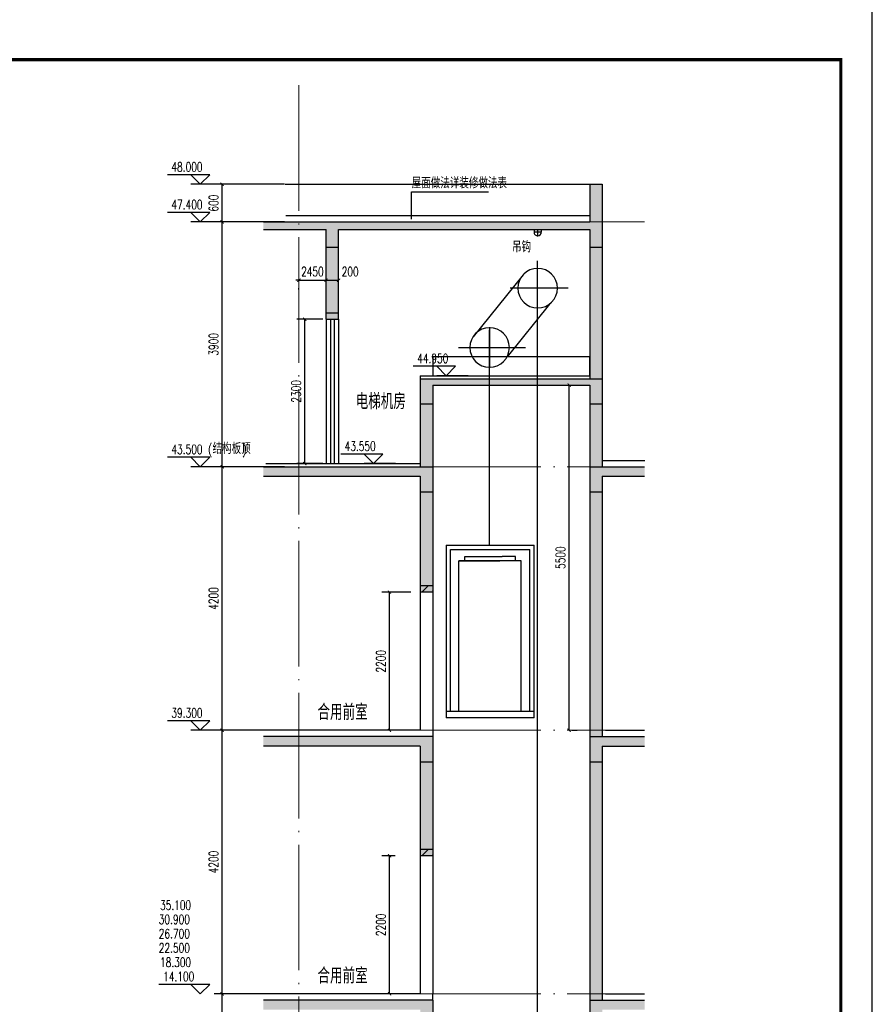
# Model space of a CAD drawing. Extents: x 797781 to 1255204, y 21234 to 1024248.
# Tile 849 of 1056: x 1162279 to 1175859, y 559012 to 574701. Entities that reach past the tile are written whole.
import ezdxf

# ---------------------------------------------------------------- set-up
doc = ezdxf.new("R2010")
doc.units = 0
doc.header["$LTSCALE"] = 1000
doc.header["$MEASUREMENT"] = 0
doc.linetypes.add('230303生产综合楼-平面图_t8$0$CENTER', pattern=[3.0625, 2.5, -0.25, 0.0625, -0.25])
doc.linetypes.add('230303生产综合楼-平面图_t8$0$DOTE', pattern=[2.42, 2, -0.2, 0.02, -0.2])
doc.layers.add('230303生产综合楼-平面图_t8$0$A-ANNO-TEXT', color=7, linetype='Continuous', lineweight=25)
doc.layers.add('230303生产综合楼-平面图_t8$0$A-DOTA', color=1, linetype='230303生产综合楼-平面图_t8$0$DOTE', lineweight=18)
for name, color, linetype in [('230303生产综合楼-平面图_t8$0$CEN', 1, '230303生产综合楼-平面图_t8$0$CENTER'), ('230303生产综合楼-平面图_t8$0$DIM_ELEV', 3, 'Continuous'), ('230303生产综合楼-平面图_t8$0$DIM_SYMB', 3, 'Continuous'), ('230303生产综合楼-平面图_t8$0$LATRINE', 6, 'Continuous'), ('230303生产综合楼-平面图_t8$0$PUB_DIM', 3, 'Continuous'), ('230303生产综合楼-平面图_t8$0$PUB_HATCH', 8, 'Continuous'), ('230303生产综合楼-平面图_t8$0$PUB_TEXT', 7, 'Continuous'), ('230303生产综合楼-平面图_t8$0$SHCH', 134, 'Continuous'), ('230303生产综合楼-平面图_t8$0$SHCHDIM', 5, 'Continuous'), ('230303生产综合楼-平面图_t8$0$WALL', 40, 'Continuous'), ('230303生产综合楼-平面图_t8$0$WINDOW', 4, 'Continuous'), ('DIM_LEAD', 3, 'Continuous'), ('PUB_HATCH', 8, 'Continuous'), ('PUB_TEXT', 7, 'Continuous'), ('PUB_TITLE', 4, 'Continuous')]:
    doc.layers.add(name, color=color, linetype=linetype)
doc.styles.add('230303生产综合楼-平面图_t8$0$_TCH_DIM', font='SIMPLEX', dxfattribs={"bigfont": 'GBCBIG'})
doc.styles.add('230303生产综合楼-平面图_T8$0$_TCH_DIM_T3', font='SIMPLEX', dxfattribs={"width": 0.705882, "bigfont": 'GBCBIG'})
doc.styles.add('230303生产综合楼-平面图_t8$0$CMDI_1', font='CMDI', dxfattribs={"width": 0.8, "height": 0.8, "bigfont": 'HZTXT'})
doc.styles.add('_TCH_DIM', font='SIMPLEX', dxfattribs={"bigfont": 'GBCBIG'})
doc.dimstyles.new('230303生产综合楼-平面图_T8$0$_TCH_ARCH&&50', dxfattribs={"dimtxt": 148.75, "dimasz": 50, "dimexe": 125, "dimexo": 150, "dimgap": 63.125, "dimtad": 1, "dimdec": 0, "dimzin": 0, "dimdsep": 46, "dimtxsty": '230303生产综合楼-平面图_T8$0$_TCH_DIM_T3', "dimblk": '230303生产综合楼-平面图_t8$0$_ArchTick', "dimcen": 0.09, "dimclrt": 7, "dimazin": 2, "dimtfac": 1, "dimtdec": 0, "dimtix": 1, "dimtmove": 2, "dimatfit": 3, "dimfxl": 1, "dimtolj": 1, "dimtzin": 0, "dimarcsym": 0})

# ---------------------------------------------------------------- blocks, each defined once
blk = doc.blocks.new('230303生产综合楼-平面图_t8$0$_ArchTick')
at = {"color": 0, "linetype": 'ByBlock', "const_width": 0.3}
blk.add_lwpolyline([(-0.5, -0.5), (0.5, 0.5)], dxfattribs=at)
blk = doc.blocks.new('*D3001')
at = {"layer": '230303生产综合楼-平面图_t8$0$PUB_DIM', "color": 0, "lineweight": -2, "transparency": 16777216}
for p, q in [((1167108, 569928), (1166695, 569928)), ((1166820, 567628), (1166820, 569928)), ((1167108, 567628), (1166695, 567628))]:
    blk.add_line(p, q, dxfattribs=at)
at = {"layer": 'Defpoints', "color": 0, "transparency": 16777216}
for p in [(1166820, 569928), (1167258, 569928), (1167258, 567628)]:
    blk.add_point(p, dxfattribs=at)
at = {"layer": '230303生产综合楼-平面图_t8$0$PUB_DIM', "color": 0, "lineweight": -2, "transparency": 16777216, "xscale": 50, "yscale": 50, "zscale": 50}
for p, rotation in [((1166820, 569928), 90), ((1166820, 567628), 270)]:
    blk.add_blockref('230303生产综合楼-平面图_t8$0$_ArchTick', p, dxfattribs=dict(at, rotation=rotation))
at = {"layer": '230303生产综合楼-平面图_t8$0$PUB_DIM', "color": 7, "transparency": 16777216, "insert": (1166683, 568778), "char_height": 148.8, "attachment_point": 5, "rotation": 90, "style": '230303生产综合楼-平面图_T8$0$_TCH_DIM_T3'}
blk.add_mtext('\\A1;2300', dxfattribs=at)
blk = doc.blocks.new('*D3913')
at = {"layer": '230303生产综合楼-平面图_t8$0$PUB_DIM', "color": 0, "lineweight": -2, "transparency": 16777216}
for p, q in [((1166727, 570550), (1166677, 570550)), ((1166727, 570550), (1167158, 570550)), ((1167158, 570550), (1167208, 570550)), ((1166727, 570400), (1166727, 570425)), ((1167158, 570400), (1167158, 570425))]:
    blk.add_line(p, q, dxfattribs=at)
at = {"layer": 'Defpoints', "color": 0, "transparency": 16777216}
for p in [(1166727, 570550), (1167158, 570550), (1167158, 570550)]:
    blk.add_point(p, dxfattribs=at)
at = {"layer": '230303生产综合楼-平面图_t8$0$PUB_DIM', "color": 0, "lineweight": -2, "transparency": 16777216, "xscale": 50, "yscale": 50, "zscale": 50}
blk.add_blockref('230303生产综合楼-平面图_t8$0$_ArchTick', (1166727, 570550), dxfattribs=at)
at = {"layer": '230303生产综合楼-平面图_t8$0$PUB_DIM', "color": 0, "lineweight": -2, "transparency": 16777216, "xscale": 50, "yscale": 50, "zscale": 50, "rotation": 180}
blk.add_blockref('230303生产综合楼-平面图_t8$0$_ArchTick', (1167158, 570550), dxfattribs=at)
at = {"layer": '230303生产综合楼-平面图_t8$0$PUB_DIM', "color": 7, "transparency": 16777216, "insert": (1166942, 570687), "char_height": 148.8, "attachment_point": 5, "style": '230303生产综合楼-平面图_T8$0$_TCH_DIM_T3'}
blk.add_mtext('\\A1;2450', dxfattribs=at)
blk = doc.blocks.new('*D3914')
at = {"layer": '230303生产综合楼-平面图_t8$0$PUB_DIM', "color": 0, "lineweight": -2, "transparency": 16777216}
for p, q in [((1167158, 570550), (1167358, 570550)), ((1167158, 570400), (1167158, 570425)), ((1167358, 570400), (1167358, 570425))]:
    blk.add_line(p, q, dxfattribs=at)
at = {"layer": 'Defpoints', "color": 0, "transparency": 16777216}
for p in [(1167158, 570550), (1167358, 570550), (1167358, 570550)]:
    blk.add_point(p, dxfattribs=at)
at = {"layer": '230303生产综合楼-平面图_t8$0$PUB_DIM', "color": 0, "lineweight": -2, "transparency": 16777216, "xscale": 50, "yscale": 50, "zscale": 50, "rotation": 180}
blk.add_blockref('230303生产综合楼-平面图_t8$0$_ArchTick', (1167158, 570550), dxfattribs=at)
at = {"layer": '230303生产综合楼-平面图_t8$0$PUB_DIM', "color": 0, "lineweight": -2, "transparency": 16777216, "xscale": 50, "yscale": 50, "zscale": 50}
blk.add_blockref('230303生产综合楼-平面图_t8$0$_ArchTick', (1167358, 570550), dxfattribs=at)
at = {"layer": '230303生产综合楼-平面图_t8$0$PUB_DIM', "color": 7, "transparency": 16777216, "insert": (1167543, 570687), "char_height": 148.8, "attachment_point": 5, "style": '230303生产综合楼-平面图_T8$0$_TCH_DIM_T3'}
blk.add_mtext('\\A1;200', dxfattribs=at)
blk = doc.blocks.new('*D4173')
at = {"layer": '230303生产综合楼-平面图_t8$0$PUB_DIM', "color": 0, "lineweight": -2, "transparency": 16777216}
for p, q in [((1171031, 563378), (1171031, 568878)), ((1171072, 568878), (1171156, 568878)), ((1171072, 563378), (1171156, 563378))]:
    blk.add_line(p, q, dxfattribs=at)
at = {"layer": 'Defpoints', "color": 0, "transparency": 16777216}
for p in [(1170922, 568878), (1171031, 568878), (1170922, 563378)]:
    blk.add_point(p, dxfattribs=at)
at = {"layer": '230303生产综合楼-平面图_t8$0$PUB_DIM', "color": 0, "lineweight": -2, "transparency": 16777216, "xscale": 50, "yscale": 50, "zscale": 50}
for p, rotation in [((1171031, 568878), 90), ((1171031, 563378), 270)]:
    blk.add_blockref('230303生产综合楼-平面图_t8$0$_ArchTick', p, dxfattribs=dict(at, rotation=rotation))
at = {"layer": '230303生产综合楼-平面图_t8$0$PUB_DIM', "color": 7, "transparency": 16777216, "insert": (1170893, 566128), "char_height": 148.8, "attachment_point": 5, "rotation": 90, "style": '230303生产综合楼-平面图_T8$0$_TCH_DIM_T3'}
blk.add_mtext('\\A1;5500', dxfattribs=at)
blk = doc.blocks.new('*D4182')
at = {"layer": '230303生产综合楼-平面图_t8$0$PUB_DIM', "color": 0, "lineweight": -2, "transparency": 16777216}
for p, q in [((1166495, 559178), (1165379, 559178)), ((1165504, 554978), (1165504, 559178)), ((1166495, 554978), (1165379, 554978))]:
    blk.add_line(p, q, dxfattribs=at)
at = {"layer": 'Defpoints', "color": 0, "transparency": 16777216}
for p in [(1165504, 559178), (1166645, 559178), (1166645, 554978)]:
    blk.add_point(p, dxfattribs=at)
at = {"layer": '230303生产综合楼-平面图_t8$0$PUB_DIM', "color": 0, "lineweight": -2, "transparency": 16777216, "xscale": 50, "yscale": 50, "zscale": 50}
for p, rotation in [((1165504, 559178), 90), ((1165504, 554978), 270)]:
    blk.add_blockref('230303生产综合楼-平面图_t8$0$_ArchTick', p, dxfattribs=dict(at, rotation=rotation))
at = {"layer": '230303生产综合楼-平面图_t8$0$PUB_DIM', "color": 7, "transparency": 16777216, "insert": (1165367, 557078), "char_height": 148.8, "attachment_point": 5, "rotation": 90, "style": '230303生产综合楼-平面图_T8$0$_TCH_DIM_T3'}
blk.add_mtext('\\A1;4200', dxfattribs=at)
blk = doc.blocks.new('*D4183')
at = {"layer": '230303生产综合楼-平面图_t8$0$PUB_DIM', "color": 0, "lineweight": -2, "transparency": 16777216}
for p, q in [((1166495, 563378), (1165379, 563378)), ((1165504, 559178), (1165504, 563378)), ((1166495, 559178), (1165379, 559178))]:
    blk.add_line(p, q, dxfattribs=at)
at = {"layer": 'Defpoints', "color": 0, "transparency": 16777216}
for p in [(1165504, 563378), (1166645, 563378), (1166645, 559178)]:
    blk.add_point(p, dxfattribs=at)
at = {"layer": '230303生产综合楼-平面图_t8$0$PUB_DIM', "color": 0, "lineweight": -2, "transparency": 16777216, "xscale": 50, "yscale": 50, "zscale": 50}
for p, rotation in [((1165504, 563378), 90), ((1165504, 559178), 270)]:
    blk.add_blockref('230303生产综合楼-平面图_t8$0$_ArchTick', p, dxfattribs=dict(at, rotation=rotation))
at = {"layer": '230303生产综合楼-平面图_t8$0$PUB_DIM', "color": 7, "transparency": 16777216, "insert": (1165367, 561278), "char_height": 148.8, "attachment_point": 5, "rotation": 90, "style": '230303生产综合楼-平面图_T8$0$_TCH_DIM_T3'}
blk.add_mtext('\\A1;4200', dxfattribs=at)
blk = doc.blocks.new('*D4184')
at = {"layer": '230303生产综合楼-平面图_t8$0$PUB_DIM', "color": 0, "lineweight": -2, "transparency": 16777216}
for p, q in [((1166495, 567578), (1165379, 567578)), ((1165504, 563378), (1165504, 567578)), ((1166495, 563378), (1165379, 563378))]:
    blk.add_line(p, q, dxfattribs=at)
at = {"layer": 'Defpoints', "color": 0, "transparency": 16777216}
for p in [(1165504, 567578), (1166645, 567578), (1166645, 563378)]:
    blk.add_point(p, dxfattribs=at)
at = {"layer": '230303生产综合楼-平面图_t8$0$PUB_DIM', "color": 0, "lineweight": -2, "transparency": 16777216, "xscale": 50, "yscale": 50, "zscale": 50}
for p, rotation in [((1165504, 567578), 90), ((1165504, 563378), 270)]:
    blk.add_blockref('230303生产综合楼-平面图_t8$0$_ArchTick', p, dxfattribs=dict(at, rotation=rotation))
at = {"layer": '230303生产综合楼-平面图_t8$0$PUB_DIM', "color": 7, "transparency": 16777216, "insert": (1165367, 565478), "char_height": 148.8, "attachment_point": 5, "rotation": 90, "style": '230303生产综合楼-平面图_T8$0$_TCH_DIM_T3'}
blk.add_mtext('\\A1;4200', dxfattribs=at)
blk = doc.blocks.new('*D4185')
at = {"layer": '230303生产综合楼-平面图_t8$0$PUB_DIM', "color": 0, "lineweight": -2, "transparency": 16777216}
for p, q in [((1166495, 571478), (1165379, 571478)), ((1165504, 567578), (1165504, 571478)), ((1166495, 567578), (1165379, 567578))]:
    blk.add_line(p, q, dxfattribs=at)
at = {"layer": 'Defpoints', "color": 0, "transparency": 16777216}
for p in [(1165504, 571478), (1166645, 571478), (1166645, 567578)]:
    blk.add_point(p, dxfattribs=at)
at = {"layer": '230303生产综合楼-平面图_t8$0$PUB_DIM', "color": 0, "lineweight": -2, "transparency": 16777216, "xscale": 50, "yscale": 50, "zscale": 50}
for p, rotation in [((1165504, 571478), 90), ((1165504, 567578), 270)]:
    blk.add_blockref('230303生产综合楼-平面图_t8$0$_ArchTick', p, dxfattribs=dict(at, rotation=rotation))
at = {"layer": '230303生产综合楼-平面图_t8$0$PUB_DIM', "color": 7, "transparency": 16777216, "insert": (1165367, 569528), "char_height": 148.8, "attachment_point": 5, "rotation": 90, "style": '230303生产综合楼-平面图_T8$0$_TCH_DIM_T3'}
blk.add_mtext('\\A1;3900', dxfattribs=at)
blk = doc.blocks.new('*D4186')
at = {"layer": '230303生产综合楼-平面图_t8$0$PUB_DIM', "color": 0, "lineweight": -2, "transparency": 16777216}
for p, q in [((1166495, 572078), (1165379, 572078)), ((1165504, 571478), (1165504, 572078)), ((1166495, 571478), (1165379, 571478))]:
    blk.add_line(p, q, dxfattribs=at)
at = {"layer": 'Defpoints', "color": 0, "transparency": 16777216}
for p in [(1165504, 572078), (1166645, 572078), (1166645, 571478)]:
    blk.add_point(p, dxfattribs=at)
at = {"layer": '230303生产综合楼-平面图_t8$0$PUB_DIM', "color": 0, "lineweight": -2, "transparency": 16777216, "xscale": 50, "yscale": 50, "zscale": 50}
for p, rotation in [((1165504, 572078), 90), ((1165504, 571478), 270)]:
    blk.add_blockref('230303生产综合楼-平面图_t8$0$_ArchTick', p, dxfattribs=dict(at, rotation=rotation))
at = {"layer": '230303生产综合楼-平面图_t8$0$PUB_DIM', "color": 7, "transparency": 16777216, "insert": (1165367, 571778), "char_height": 148.8, "attachment_point": 5, "rotation": 90, "style": '230303生产综合楼-平面图_T8$0$_TCH_DIM_T3'}
blk.add_mtext('\\A1;600', dxfattribs=at)
blk = doc.blocks.new('*D4191')
at = {"layer": '230303生产综合楼-平面图_t8$0$PUB_DIM', "color": 0, "lineweight": -2, "transparency": 16777216}
for p, q in [((1168258, 561378), (1168045, 561378)), ((1168170, 559178), (1168170, 561378)), ((1168258, 559178), (1168045, 559178))]:
    blk.add_line(p, q, dxfattribs=at)
at = {"layer": 'Defpoints', "color": 0, "transparency": 16777216}
for p in [(1168170, 561378), (1168408, 561378), (1168408, 559178)]:
    blk.add_point(p, dxfattribs=at)
at = {"layer": '230303生产综合楼-平面图_t8$0$PUB_DIM', "color": 0, "lineweight": -2, "transparency": 16777216, "xscale": 50, "yscale": 50, "zscale": 50}
for p, rotation in [((1168170, 561378), 90), ((1168170, 559178), 270)]:
    blk.add_blockref('230303生产综合楼-平面图_t8$0$_ArchTick', p, dxfattribs=dict(at, rotation=rotation))
at = {"layer": '230303生产综合楼-平面图_t8$0$PUB_DIM', "color": 7, "transparency": 16777216, "insert": (1168033, 560278), "char_height": 148.8, "attachment_point": 5, "rotation": 90, "style": '230303生产综合楼-平面图_T8$0$_TCH_DIM_T3'}
blk.add_mtext('\\A1;2200', dxfattribs=at)
blk = doc.blocks.new('*D4192')
at = {"layer": '230303生产综合楼-平面图_t8$0$PUB_DIM', "color": 0, "lineweight": -2, "transparency": 16777216}
for p, q in [((1168508, 565578), (1168045, 565578)), ((1168170, 563378), (1168170, 565578)), ((1168508, 563378), (1168045, 563378))]:
    blk.add_line(p, q, dxfattribs=at)
at = {"layer": 'Defpoints', "color": 0, "transparency": 16777216}
for p in [(1168170, 565578), (1168658, 565578), (1168658, 563378)]:
    blk.add_point(p, dxfattribs=at)
at = {"layer": '230303生产综合楼-平面图_t8$0$PUB_DIM', "color": 0, "lineweight": -2, "transparency": 16777216, "xscale": 50, "yscale": 50, "zscale": 50}
for p, rotation in [((1168170, 565578), 90), ((1168170, 563378), 270)]:
    blk.add_blockref('230303生产综合楼-平面图_t8$0$_ArchTick', p, dxfattribs=dict(at, rotation=rotation))
at = {"layer": '230303生产综合楼-平面图_t8$0$PUB_DIM', "color": 7, "transparency": 16777216, "insert": (1168033, 564478), "char_height": 148.8, "attachment_point": 5, "rotation": 90, "style": '230303生产综合楼-平面图_T8$0$_TCH_DIM_T3'}
blk.add_mtext('\\A1;2200', dxfattribs=at)

msp = doc.modelspace()

# ---------------------------------------------------------------- hatches: boundary and pattern name
at = {"layer": '230303生产综合楼-平面图_t8$0$PUB_HATCH'}
h = msp.add_hatch(dxfattribs=at)
h.set_pattern_fill('钢筋混凝土', color=256, scale=50)
h.set_pattern_definition([(45, (161267.42, 144528.92), (-88.388348, 88.388348), []), (50, (161267.42, 144528.92), (358.63009, -31.37607), [37.5, -412.5]), (355, (161267.42, 144528.9), (-69.37567, 376.09607), [30, -330]), (100.4514, (161297.3, 144526.3), (289.25469, 344.71977), [31.8701, -350.57106]), (46.1842, (161267.4, 144628.9), (533.62052, -82.7595), [56.25, -618.75]), (96.6356, (161311.9, 144622), (467.33135, 487.05894), [47.80514, -525.8565]), (351.1842, (161267.4, 144628.9), (467.33097, 487.0593), [45, -495]), (21, (161317.42, 144603.92), (298.45353, -201.309445), [37.5, -412.5]), (326, (161317.42, 144603.9), (121.65767, 362.57502), [30, -330]), (71.4514, (161342.3, 144587.14), (420.11131, 161.26525), [31.8701, -350.57106]), (37.5, (161267.42, 144528.92), (6.079928, 166.446927), [0, -326, 0, -335, 0, -331.25]), (7.5, (161267.42, 144528.92), (131.53477, 197.205856), [0, -191, 0, -318.5, 0, -126.25]), (327.5, (161155.92, 144528.92), (266.911218, -11.277436), [0, -125, 0, -390, 0, -517.5]), (317.5, (161105.92, 144528.92), (291.593085, 50.05249), [0, -162.5, 0, -259, 0, -367.5])])
h.paths.add_polyline_path([(1168657.9, 565677.6), (1168857.9, 565677.6), (1168857.9, 565577.6), (1168657.9, 565577.6)])
h = msp.add_hatch(dxfattribs=at)
h.set_pattern_fill('钢筋混凝土', color=256, scale=50)
h.set_pattern_definition([(45, (161267.42, 140328.92), (-88.388348, 88.388348), []), (50, (161267.42, 140328.92), (358.63009, -31.37607), [37.5, -412.5]), (355, (161267.42, 140328.9), (-69.37567, 376.09607), [30, -330]), (100.4514, (161297.3, 140326.3), (289.25469, 344.71977), [31.8701, -350.57106]), (46.1842, (161267.4, 140428.9), (533.62052, -82.7595), [56.25, -618.75]), (96.6356, (161311.9, 140422), (467.33135, 487.05894), [47.80514, -525.8565]), (351.1842, (161267.4, 140428.9), (467.33097, 487.0593), [45, -495]), (21, (161317.42, 140403.92), (298.45353, -201.309445), [37.5, -412.5]), (326, (161317.42, 140403.9), (121.65767, 362.57502), [30, -330]), (71.4514, (161342.3, 140387.14), (420.11131, 161.26525), [31.8701, -350.57106]), (37.5, (161267.42, 140328.92), (6.079928, 166.446927), [0, -326, 0, -335, 0, -331.25]), (7.5, (161267.42, 140328.92), (131.53477, 197.205856), [0, -191, 0, -318.5, 0, -126.25]), (327.5, (161155.92, 140328.92), (266.911218, -11.277436), [0, -125, 0, -390, 0, -517.5]), (317.5, (161105.92, 140328.92), (291.593085, 50.05249), [0, -162.5, 0, -259, 0, -367.5])])
h.paths.add_polyline_path([(1168657.9, 561477.6), (1168857.9, 561477.6), (1168857.9, 561377.6), (1168657.9, 561377.6)])
at = {"layer": 'PUB_HATCH'}
h = msp.add_hatch(dxfattribs=at)
h.set_pattern_fill('钢筋混凝土', color=256, scale=50)
h.set_pattern_definition([(45, (357089.5, 633892.94), (-88.388348, 88.388348), []), (50, (357089.5, 633892.94), (358.63009, -31.37607), [37.5, -412.5]), (355, (357089.5, 633892.94), (-69.37567, 376.09607), [30, -330]), (100.4514, (357119.4, 633890.33), (289.25469, 344.71977), [31.8701, -350.57106]), (46.1842, (357089.5, 633992.94), (533.62052, -82.7595), [56.25, -618.75]), (96.6356, (357133.97, 633986.04), (467.33135, 487.05894), [47.80514, -525.8565]), (351.1842, (357089.5, 633992.94), (467.33097, 487.0593), [45, -495]), (21, (357139.5, 633967.94), (298.45353, -201.30945), [37.5, -412.5]), (326, (357139.5, 633967.94), (121.65767, 362.57502), [30, -330]), (71.4514, (357164.37, 633951.16), (420.11131, 161.26525), [31.8701, -350.57106]), (37.5, (357089.5, 633892.94), (6.079928, 166.446927), [0, -326, 0, -335, 0, -331.25]), (7.5, (357089.5, 633892.94), (131.53477, 197.205856), [0, -191, 0, -318.5, 0, -126.25]), (327.5, (356978, 633892.94), (266.911218, -11.277436), [0, -125, 0, -390, 0, -517.5]), (317.5, (356928, 633892.94), (291.593085, 50.05249), [0, -162.5, 0, -259, 0, -367.5])])
h.paths.add_polyline_path([(1168857.9, 541777.6), (1168657.9, 541777.6), (1168657.9, 541677.6), (1168857.9, 541677.6)])
h.paths.add_polyline_path([(1168857.9, 544977.6), (1166159.9, 544977.6), (1166159.9, 544827.6), (1168657.9, 544827.6), (1168657.9, 544577.6), (1168857.9, 544577.6)])
h.paths.add_polyline_path([(1168857.9, 547377.6), (1168657.9, 547377.6), (1168657.9, 547277.6), (1168857.9, 547277.6)])
h.paths.add_polyline_path([(1168857.9, 550077.6), (1166159.9, 550077.6), (1166159.9, 549927.6), (1168657.9, 549927.6), (1168657.9, 549677.6), (1168857.9, 549677.6)])
h.paths.add_polyline_path([(1168857.9, 552477.6), (1168657.9, 552477.6), (1168657.9, 552377.6), (1168857.9, 552377.6)])
h.paths.add_polyline_path([(1168857.9, 554877.6), (1166159.9, 554877.6), (1166159.9, 554727.6), (1168657.9, 554727.6), (1168657.9, 554477.6), (1168857.9, 554477.6)])
h.paths.add_polyline_path([(1168857.9, 557277.6), (1168657.9, 557277.6), (1168657.9, 557177.6), (1168857.9, 557177.6)])
h.paths.add_polyline_path([(1168857.9, 559077.6), (1166159.9, 559077.6), (1166159.9, 558927.6), (1168657.9, 558927.6), (1168657.9, 558677.6), (1168857.9, 558677.6)])
h.paths.add_polyline_path([(1168857.9, 561477.6), (1168657.9, 561477.6), (1168657.9, 561377.6), (1168857.9, 561377.6)])
h.paths.add_polyline_path([(1168857.9, 563277.6), (1166159.9, 563277.6), (1166159.9, 563127.6), (1168657.9, 563127.6), (1168657.9, 562877.6), (1168857.9, 562877.6)])
h.paths.add_polyline_path([(1168857.9, 565677.6), (1168657.9, 565677.6), (1168657.9, 565577.6), (1168857.9, 565577.6)])
h.paths.add_polyline_path([(1168857.9, 567577.6), (1166159.9, 567577.6), (1166159.9, 567427.6), (1168657.9, 567427.6), (1168657.9, 567177.6), (1168857.9, 567177.6)])
h.paths.add_polyline_path([(1168857.9, 568877.6), (1171357.9, 568877.6), (1171357.9, 568577.6), (1171557.9, 568577.6), (1171557.9, 568977.6), (1168657.9, 568977.6), (1168657.9, 568577.6), (1168857.9, 568577.6)])
h.paths.add_polyline_path([(1167357.9, 570027.6), (1167157.9, 570027.6), (1167157.9, 569927.6), (1167357.9, 569927.6)])
h.paths.add_polyline_path([(1167357.9, 571357.6), (1171357.9, 571357.6), (1171357.9, 571077.6), (1171557.9, 571077.6), (1171557.9, 572077.6), (1171357.9, 572077.6), (1171357.9, 571477.6), (1166159.9, 571477.6), (1166159.9, 571357.6), (1167157.9, 571357.6), (1167157.9, 571077.6), (1167357.9, 571077.6)])
h.paths.add_polyline_path([(1172235.9, 539077.6), (1172235.9, 539377.6), (1171357.9, 539377.6), (1171357.9, 537277.6), (1168857.9, 537277.6), (1168857.9, 539377.6), (1166159.9, 539377.6), (1166159.9, 539077.6), (1168557.9, 539077.6), (1168557.9, 536977.6), (1171657.9, 536977.6), (1171657.9, 539077.6)])
h.paths.add_polyline_path([(1172235.9, 544827.6), (1172235.9, 544977.6), (1171357.9, 544977.6), (1171357.9, 544577.6), (1171557.9, 544577.6), (1171557.9, 544827.6)])
h.paths.add_polyline_path([(1172235.9, 549927.6), (1172235.9, 550077.6), (1171357.9, 550077.6), (1171357.9, 549677.6), (1171557.9, 549677.6), (1171557.9, 549927.6)])
h.paths.add_polyline_path([(1172235.9, 554727.6), (1172235.9, 554877.6), (1171357.9, 554877.6), (1171357.9, 554477.6), (1171557.9, 554477.6), (1171557.9, 554727.6)])
h.paths.add_polyline_path([(1172235.9, 558927.6), (1172235.9, 559077.6), (1171357.9, 559077.6), (1171357.9, 558677.6), (1171557.9, 558677.6), (1171557.9, 558927.6)])
h.paths.add_polyline_path([(1172235.9, 563127.6), (1172235.9, 563277.6), (1171357.9, 563277.6), (1171357.9, 562877.6), (1171557.9, 562877.6), (1171557.9, 563127.6)])
h.paths.add_polyline_path([(1172235.9, 567427.6), (1172235.9, 567577.6), (1171357.9, 567577.6), (1171357.9, 567177.6), (1171557.9, 567177.6), (1171557.9, 567427.6)])
h = msp.add_hatch(dxfattribs=at)
h.set_pattern_fill('加气混凝土', color=256, scale=50)
h.set_pattern_definition([(0, (357266.5, 633709.94), (300, 600), [0, -600]), (0, (356915.5, 633628.94), (300, 600), [0, -600]), (0, (357110.5, 633622.94), (300, 600), [0, -600]), (0, (357323.5, 633799.94), (300, 600), [0, -600]), (0, (357074.5, 633592.94), (300, 600), [0, -600]), (0, (357383.5, 634177.94), (300, 600), [0, -600]), (0, (357200.5, 634129.94), (300, 600), [0, -600]), (0, (357296.5, 634054.94), (300, 600), [0, -600]), (0, (356807.5, 634042.94), (300, 600), [0, -600]), (0, (357101.5, 634015.94), (300, 600), [0, -600]), (0, (356987.5, 633862.94), (300, 600), [0, -600]), (0, (356993.5, 633637.94), (300, 600), [0, -600]), (0, (357218.5, 633613.94), (300, 600), [0, -600]), (0, (357383.5, 633877.94), (300, 600), [0, -600]), (0, (356822.5, 633784.94), (300, 600), [0, -600]), (0, (356873.5, 633886.94), (300, 600), [0, -600]), (0, (357107.5, 633844.94), (300, 600), [0, -600]), (0, (357023.5, 633757.94), (300, 600), [0, -600]), (0, (356975.5, 633955.94), (300, 600), [0, -600]), (0, (357050.5, 634180.94), (300, 600), [0, -600]), (0, (356846.5, 633658.94), (300, 600), [0, -600]), (0, (357176.5, 634057.94), (300, 600), [0, -600]), (0, (356897.5, 634066.94), (300, 600), [0, -600]), (0, (356849.5, 634144.94), (300, 600), [0, -600]), (130.601294, (357346.642, 633990.083), (-1499.9999834, 1800.0000079), [26.34155, -11037.111]), (18.434949, (357303.785, 634001.51), (1499.999994, 599.999996), [27.10524, -3767.6279]), (90, (357303.78, 633975.8), (300, 600), [25.7143, -1174.28565]), (161.565051, (357329.5, 633967.23), (-1500.000008, 599.999955), [27.10524, -3767.6279]), (53.130102, (357329.5, 633967.23), (300, 600), [28.57143, -2971.4285]), (135, (357352.36, 633661.51), (-300.000036, 599.99996), [24.24366, -1672.8126]), (45, (357318.07, 633661.51), (300, 600), [24.24366, -1672.8126]), (135, (357335.21, 633644.37), (-300.000036, 599.99996), [24.24366, -1672.8126]), (45, (357335.21, 633644.37), (300, 600), [24.24366, -1672.8126]), (116.56505, (357063.8, 634064.37), (-5e-05, 1199.99997), [31.94383, -638.8765]), (180, (357049.5, 634092.94), (-300, 600), [34.2857, -565.71425]), (63.43495, (357000.93, 634064.37), (3e-06, 1200), [31.94383, -638.8765]), (116.56505, (357015.2, 634035.8), (-5e-05, 1199.99997), [31.94383, -638.8765]), (0, (357015.2, 634035.8), (300, 600), [34.2857, -565.71425]), (63.43495, (357049.5, 634035.8), (3e-06, 1200), [31.94383, -638.8765]), (107.102728, (357289.5, 633861.511), (-899.9999656, 3000.00000484), [38.86135, -16282.9025]), (143.972626, (357278.07, 633898.654), (-5699.9999277, 4199.9999952), [38.86135, -8122.02]), (180, (357246.64, 633921.5), (-300, 600), [37.14286, -562.8571]), (36.027373, (357178.07, 633898.654), (5699.9999579, 4199.9999547), [38.86135, -8122.02]), (71.565051, (357166.64, 633864.37), (900.000005, 2999.999995), [36.1403, -3758.5928]), (107.102728, (357178.07, 633827.226), (-899.9999656, 3000.00000484), [38.86135, -16282.9025]), (143.972626, (357209.5, 633804.37), (-5699.9999277, 4199.9999952), [38.86135, -8122.02]), (0, (357209.5, 633804.37), (300, 600), [37.14286, -562.8571]), (36.027373, (357246.64, 633804.37), (5699.9999579, 4199.9999547), [38.86135, -8122.02]), (71.565051, (357278.07, 633827.23), (900.000005, 2999.999995), [36.1403, -3758.5928]), (150.255118, (357295.21, 634141.51), (-900.000002, 599.9999926), [23.035, -4814.3196]), (90, (357275.2, 634130.08), (300, 600), [22.85714, -1177.14275]), (29.744881, (357275.21, 634130.08), (900.0000005, 599.999997), [23.035, -4814.3196]), (116.56505, (357155.2, 633715.8), (-5e-05, 1199.99997), [31.94383, -638.8765]), (168.690067, (357140.93, 633744.37), (-2700.000002, 599.999985), [29.13725, -6089.6855]), (41.185925, (357089.5, 633730.083), (7499.9999546, 6599.9999423), [30.37184, -12725.802]), (90, (357089.5, 633701.5), (300, 600), [28.57143, -1171.4285]), (138.814074, (357112.356, 633681.51), (-7499.9998667, 6600.000042), [30.37184, -12725.802]), (16.699244, (357112.356, 633681.51), (9899.9999255, 2999.9999686), [29.82945, -12498.5375]), (60.945396, (357140.928, 633690.083), (299.9999992, 599.9999947), [29.4161, -12325.3395]), (109.983106, (356903.785, 633967.226), (-1500.00000565, 4199.9999889), [33.442, -14012.1975]), (155.556045, (356892.356, 633998.654), (-3900.0000149, 1799.9999626), [34.523, -14465.1315]), (24.4439547, (356829.5, 633998.654), (3900.00000195, 1799.99999134), [34.523, -14465.1315]), (70.0168934, (356818.07, 633967.226), (1500.0000045, 4199.9999896), [33.442, -14012.1975]), (109.983106, (356829.5, 633935.797), (-1500.00000565, 4199.9999889), [33.442, -14012.1975]), (160.016893, (356860.93, 633924.37), (-1500.000001, 599.9999727), [33.442, -6989.3775]), (19.9831065, (356860.93, 633924.37), (1499.9999918, 599.999999), [33.442, -6989.3775]), (70.0168934, (356892.356, 633935.797), (1500.0000045, 4199.9999896), [33.442, -14012.1975]), (122.005383, (357126.64, 633912.94), (-300.0000403, 599.9999694), [26.95423, -5633.434]), (18.434949, (357086.64, 633927.23), (1499.999994, 599.999996), [27.10524, -3767.6279]), (90, (357086.64, 633901.5), (300, 600), [25.7143, -1174.28565]), (161.565051, (357112.36, 633892.94), (-1500.000008, 599.999955), [27.10524, -3767.6279]), (54.462322, (357112.356, 633892.94), (2099.999997, 2999.9999955), [24.57807, -10298.2115]), (116.56505, (356952.36, 633767.2), (-5e-05, 1199.99997), [31.94383, -638.8765]), (180, (356938.1, 633795.8), (-300, 600), [31.42857, -568.5714]), (59.0362434, (356889.5, 633767.226), (300.000001, 599.999997), [33.31973, -6963.822]), (120.963756, (356906.64, 633738.654), (-300.000041, 599.9999724), [33.31973, -6963.822]), (0, (356906.64, 633738.65), (300, 600), [31.42857, -568.5714]), (63.43495, (356938.07, 633738.65), (3e-06, 1200), [31.94383, -638.8765])])
h.paths.add_polyline_path([(1171557.9, 544577.6), (1171357.9, 544577.6), (1171357.9, 539377.6), (1171557.9, 539377.6)])
h.paths.add_polyline_path([(1168857.9, 544577.6), (1168657.9, 544577.6), (1168657.9, 541777.6), (1168857.9, 541777.6)])
h.paths.add_polyline_path([(1168857.9, 549677.6), (1168657.9, 549677.6), (1168657.9, 547377.6), (1168857.9, 547377.6)])
h.paths.add_polyline_path([(1171557.9, 549677.6), (1171357.9, 549677.6), (1171357.9, 544977.6), (1171557.9, 544977.6)])
h.paths.add_polyline_path([(1171557.9, 554477.6), (1171357.9, 554477.6), (1171357.9, 550077.6), (1171557.9, 550077.6)])
h.paths.add_polyline_path([(1168857.9, 554477.6), (1168657.9, 554477.6), (1168657.9, 552477.6), (1168857.9, 552477.6)])
h.paths.add_polyline_path([(1171557.9, 558677.6), (1171357.9, 558677.6), (1171357.9, 554877.6), (1171557.9, 554877.6)])
h.paths.add_polyline_path([(1168857.9, 558677.6), (1168657.9, 558677.6), (1168657.9, 557277.6), (1168857.9, 557277.6)])
h.paths.add_polyline_path([(1171557.9, 562877.6), (1171357.9, 562877.6), (1171357.9, 559077.6), (1171557.9, 559077.6)])
h.paths.add_polyline_path([(1168857.9, 562877.6), (1168657.9, 562877.6), (1168657.9, 561477.6), (1168857.9, 561477.6)])
h.paths.add_polyline_path([(1171557.9, 567177.6), (1171357.9, 567177.6), (1171357.9, 563277.6), (1171557.9, 563277.6)])
h.paths.add_polyline_path([(1168857.9, 567177.6), (1168657.9, 567177.6), (1168657.9, 565677.6), (1168857.9, 565677.6)])
h.paths.add_polyline_path([(1168857.9, 568577.6), (1168657.9, 568577.6), (1168657.9, 567577.6), (1168857.9, 567577.6)])
h.paths.add_polyline_path([(1171557.9, 568577.6), (1171357.9, 568577.6), (1171357.9, 567577.6), (1171557.9, 567577.6)])
h.paths.add_polyline_path([(1171557.9, 571077.6), (1171357.9, 571077.6), (1171357.9, 568977.6), (1171557.9, 568977.6)])
h.paths.add_polyline_path([(1167357.9, 571077.6), (1167157.9, 571077.6), (1167157.9, 570027.6), (1167357.9, 570027.6)])

# ---------------------------------------------------------------- linework, layer by layer
for points in [[(1166506.4, 572077.6), (1171357.9, 572077.6)], [(1166517.8, 571578.5), (1171357.9, 571578.5)], [(1171557.9, 567678.5), (1172235.9, 567678.5)]]:
    msp.add_lwpolyline(points)
at = {"layer": '230303生产综合楼-平面图_t8$0$A-DOTA'}
for p, q in [((1166727, 573655.1), (1166727, 536406.8)), ((1166161.6, 571477.6), (1172231.1, 571477.6)), ((1166161.6, 567577.6), (1172231.1, 567577.6)), ((1166161.6, 563377.6), (1172231.1, 563377.6)), ((1166161.6, 559177.6), (1172231.1, 559177.6))]:
    msp.add_line(p, q, dxfattribs=at)
at = {"layer": '230303生产综合楼-平面图_t8$0$CEN', "color": 6, "linetype": '230303生产综合楼-平面图_t8$0$CENTER'}
msp.add_line((1170529.4, 571257.6), (1170529.4, 571357.6), dxfattribs=at)
at = {"layer": '230303生产综合楼-平面图_t8$0$DIM_ELEV'}
for p, q in [((1165305.9, 572227.6), (1164632.7, 572227.6)), ((1165155.9, 572077.6), (1165005.9, 572227.6)), ((1165155.9, 572077.6), (1165305.9, 572227.6)), ((1165505.9, 572077.6), (1165005.9, 572077.6)), ((1165305.9, 571627.6), (1164632.7, 571627.6)), ((1165155.9, 571477.6), (1165005.9, 571627.6)), ((1165155.9, 571477.6), (1165305.9, 571627.6)), ((1165505.9, 571477.6), (1165005.9, 571477.6)), ((1169221.9, 569177.6), (1168548.7, 569177.6)), ((1169071.9, 569027.6), (1168921.9, 569177.6)), ((1169071.9, 569027.6), (1169221.9, 569177.6)), ((1169421.9, 569027.6), (1168921.9, 569027.6)), ((1168064.6, 567777.6), (1167391.4, 567777.6)), ((1167914.6, 567627.6), (1167764.6, 567777.6)), ((1167914.6, 567627.6), (1168064.6, 567777.6)), ((1165305.9, 567727.6), (1164632.7, 567727.6)), ((1165155.9, 567577.6), (1165005.9, 567727.6)), ((1165155.9, 567577.6), (1165305.9, 567727.6)), ((1168264.6, 567627.6), (1167764.6, 567627.6)), ((1165505.9, 567577.6), (1165005.9, 567577.6)), ((1165305.9, 563527.6), (1164632.7, 563527.6)), ((1165155.9, 563377.6), (1165005.9, 563527.6)), ((1165155.9, 563377.6), (1165305.9, 563527.6)), ((1165505.9, 563377.6), (1165005.9, 563377.6)), ((1165305.9, 559327.6), (1164495.9, 559327.6)), ((1165155.9, 559177.6), (1165005.9, 559327.6)), ((1165155.9, 559177.6), (1165305.9, 559327.6))]:
    msp.add_line(p, q, dxfattribs=at)
at = {"layer": '230303生产综合楼-平面图_t8$0$DIM_SYMB'}
msp.add_lwpolyline([(1170072.6, 570941, 0, 0, 0), (1170370.7, 570941, 0, 0, 0), (1170463.3, 571123.8, 40, 0, 0), (1170531.1, 571257.6, 0, 0, 0)], format="xyseb", dxfattribs=at)
at = {"layer": '230303生产综合楼-平面图_t8$0$LATRINE'}
msp.add_line((1168657.9, 569027.6), (1171357.9, 569027.6), dxfattribs=at)
for points in [[(1168657.9, 569027.6), (1168657.9, 568977.6)], [(1166198.8, 567627.6), (1168657.9, 567627.6)], [(1168657.9, 563377.6), (1166161.6, 563377.6)], [(1171607.9, 563377.6), (1172231.1, 563377.6)], [(1168657.9, 559177.6), (1166161.6, 559177.6)], [(1168857.9, 559077.6), (1168857.9, 559177.6)], [(1171607.9, 559177.6), (1172231.1, 559177.6)]]:
    msp.add_lwpolyline(points, dxfattribs=at)
at = {"layer": '230303生产综合楼-平面图_t8$0$SHCH'}
for p, q in [((1170471.2, 571357.6), (1170471.2, 571315.7)), ((1170587.5, 571315.7), (1170471.2, 571315.7)), ((1170529.4, 571257.6), (1170529.4, 571357.6)), ((1170587.5, 571357.6), (1170587.5, 571315.7))]:
    msp.add_line(p, q, dxfattribs=at)
for start, end in [(180, 271.75713), (270, 0)]:
    msp.add_arc((1170529.4, 571315.7), 58.2, start, end, dxfattribs=at)
at = {"layer": '230303生产综合楼-平面图_t8$0$SHCHDIM', "color": 2}
for p, q in [((1170296.2, 570634.3), (1169500.4, 569649.2)), ((1170718.1, 570170.3), (1170041.6, 569327.9)), ((1169072, 566328.2), (1169072, 563577.7)), ((1169072, 566328.2), (1170471.8, 566327.9)), ((1169140.3, 566259.9), (1170403.2, 566259.7)), ((1169140.3, 563677.7), (1169140.3, 566259.9)), ((1170403.2, 563677.5), (1170403.2, 566259.7)), ((1170471.8, 563577.5), (1170471.8, 566327.9)), ((1170268.2, 566077.4), (1169275.3, 566077.6)), ((1169275.3, 563677.7), (1169275.3, 566077.6)), ((1169275.3, 566077.6), (1169929.2, 566077.4)), ((1169369.6, 566077.6), (1169369.6, 566147.6)), ((1169369.6, 566147.6), (1169963.2, 566147.4)), ((1170173.9, 566147.4), (1169963.2, 566147.4)), ((1170173.9, 566077.4), (1170173.9, 566147.4)), ((1170268.2, 563677.5), (1170268.2, 566077.4)), ((1170471.8, 563677.5), (1169072, 563677.7)), ((1170471.8, 563577.5), (1169072, 563577.7))]:
    msp.add_line(p, q, dxfattribs=at)
for points in [[(1170524.8, 540702.1), (1170524.8, 570857.9)], [(1171012.5, 570422.5), (1170090.7, 570422.5)], [(1169763.9, 569801.9), (1169763.9, 569151.3)], [(1169763.9, 566328.1), (1169763.9, 569758.7)], [(1169266.3, 569476.6), (1170335, 569476.6)], [(1171357.9, 569327.9), (1168857.9, 569327.9), (1168857.9, 569027.6), (1171357.9, 569027.6), (1171357.9, 569327.9)]]:
    msp.add_lwpolyline(points, dxfattribs=at)
for points in [[(1170214.4, 570422.5, 1), (1170844.4, 570422.5, 1), (1170214.4, 570422.5)], [(1169448.9, 569476.6, 1), (1170078.9, 569476.6, 1), (1169448.9, 569476.6)]]:
    msp.add_lwpolyline(points, format="xyb", dxfattribs=at)
at = {"layer": '230303生产综合楼-平面图_t8$0$WALL'}
for p, q in [((1166159.9, 571477.6), (1171357.9, 571477.6)), ((1166159.9, 571357.6), (1167157.9, 571357.6)), ((1167357.9, 571357.6), (1171357.9, 571357.6)), ((1168657.9, 568977.6), (1171557.9, 568977.6)), ((1168857.9, 568877.6), (1171357.9, 568877.6))]:
    msp.add_line(p, q, dxfattribs=at)
for points in [[(1171357.9, 572077.6), (1171557.9, 572077.6)], [(1171357.9, 572077.6), (1171357.9, 571477.6)], [(1171557.9, 572077.6), (1171557.9, 567577.6)], [(1167157.9, 569927.6), (1167157.9, 571357.6)], [(1167357.9, 569927.6), (1167357.9, 571357.6)], [(1171357.9, 571357.6), (1171357.9, 568977.6)], [(1167157.9, 571077.6), (1167357.9, 571077.6)], [(1171357.9, 571077.6), (1171557.9, 571077.6)], [(1167157.9, 570027.6), (1167357.9, 570027.6)], [(1167157.9, 569927.6), (1167357.9, 569927.6)], [(1168657.9, 568977.6), (1168657.9, 567577.6)], [(1168857.9, 568877.6), (1168857.9, 565577.6)], [(1171357.9, 568877.6), (1171357.9, 537277.6)], [(1168657.9, 568577.6), (1168857.9, 568577.6)], [(1171357.9, 568577.6), (1171557.9, 568577.6)], [(1166159.9, 567577.6), (1168857.9, 567577.6)], [(1171357.9, 567577.6), (1172231.1, 567577.6)], [(1166161.6, 567427.6), (1168657.9, 567427.6)], [(1168657.9, 567427.6), (1168657.9, 565577.6)], [(1171557.9, 567427.6), (1172231.1, 567427.6)], [(1171557.9, 567427.6), (1171557.9, 563277.6)], [(1168657.9, 567177.6), (1168857.9, 567177.6)], [(1171357.9, 567177.6), (1171557.9, 567177.6)], [(1168857.9, 565677.6), (1168657.9, 565677.6)], [(1168857.9, 565577.6), (1168657.9, 565577.6)], [(1168857.9, 563277.6), (1166161.6, 563277.6)], [(1168857.9, 563277.6), (1168857.9, 561377.6)], [(1171357.9, 563277.6), (1172231.1, 563277.6)], [(1168657.9, 563127.6), (1166161.6, 563127.6)], [(1168657.9, 563127.6), (1168657.9, 561377.6)], [(1171557.9, 563127.6), (1172231.1, 563127.6)], [(1171557.9, 563127.6), (1171557.9, 559077.6)], [(1168657.9, 562877.6), (1168857.9, 562877.6)], [(1171357.9, 562877.6), (1171557.9, 562877.6)], [(1168857.9, 561477.6), (1168657.9, 561477.6)], [(1168857.9, 561377.6), (1168657.9, 561377.6)], [(1168857.9, 559077.6), (1166161.6, 559077.6)], [(1168857.9, 559077.6), (1168857.9, 557177.6)], [(1171357.9, 559077.6), (1172231.1, 559077.6)]]:
    msp.add_lwpolyline(points, dxfattribs=at)
at = {"layer": '230303生产综合楼-平面图_t8$0$WINDOW'}
for points in [[(1167157.9, 569927.6), (1167157.9, 567627.6)], [(1167227.9, 569927.6), (1167227.9, 567627.6)], [(1167287.9, 569927.6), (1167287.9, 567627.6)], [(1167357.9, 569927.6), (1167357.9, 567627.6)], [(1168657.9, 565577.6), (1168657.9, 563377.6)], [(1168857.9, 565577.6), (1168857.9, 563277.6)], [(1168657.9, 561377.6), (1168657.9, 559177.6)], [(1168857.9, 561377.6), (1168857.9, 559177.6)]]:
    msp.add_lwpolyline(points, dxfattribs=at)
at = {"layer": 'DIM_LEAD'}
for p, q in [((1168521.9, 571523.9), (1168521.9, 571958.4)), ((1168521.9, 571958.4), (1169745.4, 571958.4))]:
    msp.add_line(p, q, dxfattribs=at)
at = {"layer": 'PUB_TITLE'}
msp.add_lwpolyline([(1146159.4, 533263.1), (1175859.4, 533263.1), (1175859.4, 575313.1), (1146159.4, 575313.1)], close=True, dxfattribs=at)
at = {"layer": 'PUB_TITLE', "const_width": 50}
msp.add_lwpolyline([(1146659.4, 533763.1), (1175359.4, 533763.1), (1175359.4, 574063.1), (1146659.4, 574063.1)], close=True, dxfattribs=at)

# ---------------------------------------------------------------- texts
at = {"layer": '230303生产综合楼-平面图_t8$0$A-ANNO-TEXT', "style": '230303生产综合楼-平面图_t8$0$CMDI_1', "width": 0.8}
for s, p in [('电梯机房', (1167630.4, 568493.5)), ('合用前室', (1167021.7, 563542.5)), ('合用前室', (1167021.7, 559342.5))]:
    msp.add_text(s, height=250, dxfattribs=at).set_placement(p)
at = {"layer": '230303生产综合楼-平面图_t8$0$PUB_TEXT', "style": '230303生产综合楼-平面图_t8$0$_TCH_DIM', "width": 0.705882}
for s, height, p in [('48.000', 148.75, (1164695.7, 572280.1)), ('47.400', 148.75, (1164695.7, 571680.1)), ('44.950', 148.75, (1168611.7, 569230.1)), ('(', 148.8, (1165280.7, 567780.1)), (')', 148.8, (1165827.3, 567780.1)), ('43.550', 148.75, (1167454.4, 567830.1)), ('43.500', 148.75, (1164695.7, 567780.1)), ('39.300', 148.75, (1164695.7, 563580.1)), ('35.100', 148.75, (1164514.4, 560517.6)), ('30.900', 148.75, (1164494.4, 560290.1)), ('26.700', 148.75, (1164494.4, 560062.6)), ('22.500', 148.75, (1164494.4, 559835.1)), ('18.300', 148.75, (1164514.4, 559607.6)), ('14.100', 148.75, (1164564.4, 559380.1))]:
    msp.add_text(s, height=height, dxfattribs=at).set_placement(p)
at = {"layer": '230303生产综合楼-平面图_t8$0$PUB_TEXT', "style": '230303生产综合楼-平面图_t8$0$_TCH_DIM'}
for s, p in [('吊钩', (1170121.1, 570993.5)), ('结构板顶', (1165350.7, 567780.1))]:
    msp.add_text(s, height=178.72, dxfattribs=at).set_placement(p)
at = {"layer": 'PUB_TEXT', "style": '_TCH_DIM'}
msp.add_text('屋面做法详装修做法表', height=178.72, dxfattribs=at).set_placement((1168521.9, 572010.9))

# ---------------------------------------------------------------- dimensions: what is measured, and where the dimension line sits
at = {"layer": '230303生产综合楼-平面图_t8$0$PUB_DIM'}
for p1, p2, distance, picture, middle in [((1166644.6, 571477.6), (1166644.6, 572077.6), 1140.6, '*D4186', (1165366.5, 571777.6)), ((1166644.6, 567577.6), (1166644.6, 571477.6), 1140.6, '*D4185', (1165366.5, 569527.6)), ((1167257.9, 567627.6), (1167257.9, 569927.6), 437.9, '*D3001', (1166682.5, 568777.6)), ((1170922.3, 563377.6), (1170922.3, 568877.6), -108.6, '*D4173', (1170893.4, 566127.6)), ((1166644.6, 563377.6), (1166644.6, 567577.6), 1140.6, '*D4184', (1165366.5, 565477.6)), ((1168657.9, 563377.6), (1168657.9, 565577.6), 487.9, '*D4192', (1168032.5, 564477.6)), ((1166644.6, 559177.6), (1166644.6, 563377.6), 1140.6, '*D4183', (1165366.5, 561277.6)), ((1168407.9, 559177.6), (1168407.9, 561377.6), 237.9, '*D4191', (1168032.5, 560277.6)), ((1166644.6, 554977.6), (1166644.6, 559177.6), 1140.6, '*D4182', (1165366.5, 557077.6))]:
    dim = msp.add_aligned_dim(p1=p1, p2=p2, distance=distance, dimstyle='230303生产综合楼-平面图_T8$0$_TCH_ARCH&&50', dxfattribs=at)
    dim.commit()
    dim.dimension.update_dxf_attribs({"geometry": picture, "text_midpoint": middle})
dim = msp.add_aligned_dim(p1=(1166727, 570549.9), p2=(1167157.9, 570549.9), distance=0, text='2450', dimstyle='230303生产综合楼-平面图_T8$0$_TCH_ARCH&&50', dxfattribs=at)
dim.commit()
dim.dimension.update_dxf_attribs({"geometry": '*D3913', "text_midpoint": (1166942.4, 570687.4)})
dim = msp.add_linear_dim(base=(1167357.9, 570549.9), p1=(1167157.9, 570549.9), p2=(1167357.9, 570549.9), angle=0, dimstyle='230303生产综合楼-平面图_T8$0$_TCH_ARCH&&50', dxfattribs=at)
dim.commit()
dim.dimension.update_dxf_attribs({"geometry": '*D3914', "text_midpoint": (1167542.9, 570687.4), "dimtype": 161})

doc.saveas('drawing.dxf')
